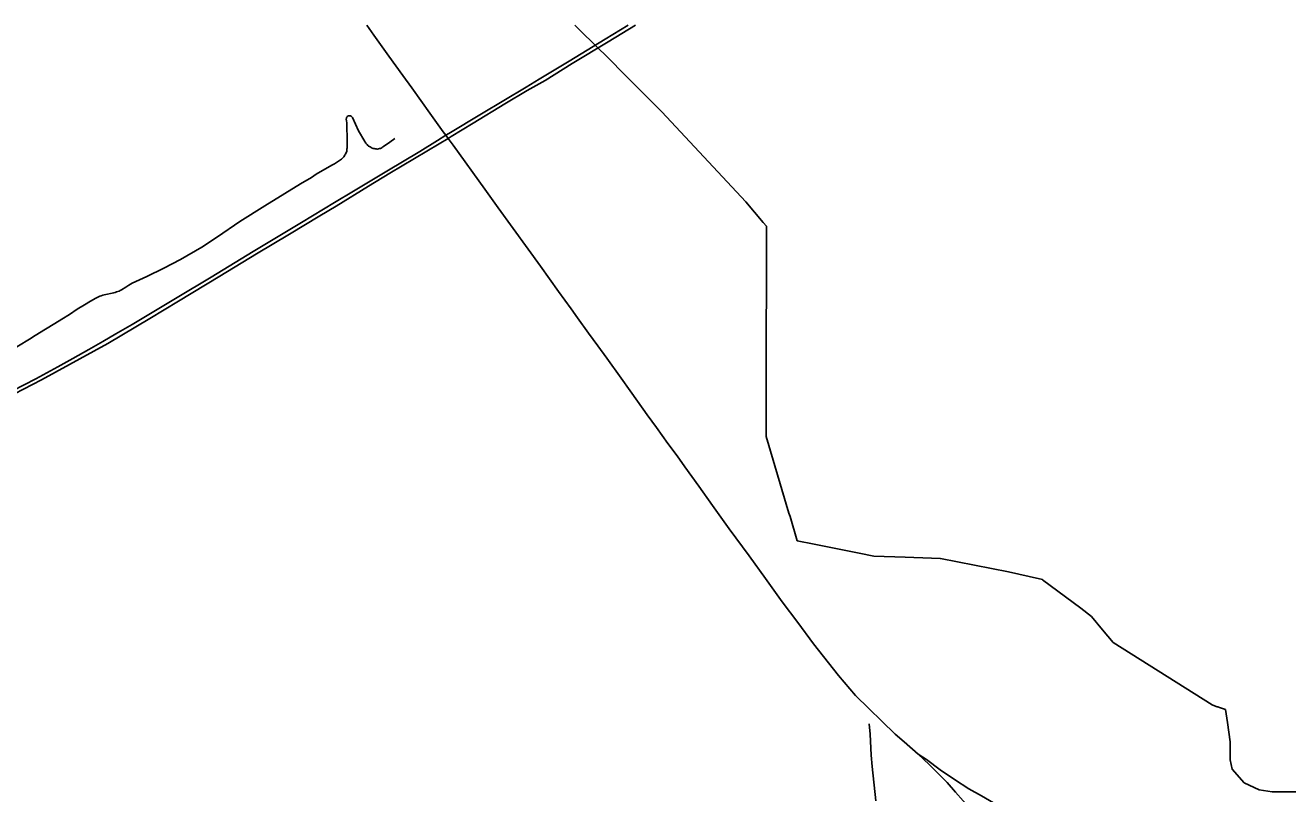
# Model space of a CAD drawing. Extents: x -2233 to 187241, y 4582 to 150524.
# Drawn here: x 91854 to 96173, y 60393 to 63022 of the extents above; entities that cross this region are included whole.
import ezdxf

# ---------------------------------------------------------------- set-up
doc = ezdxf.new("R2010")
doc.units = 0
for name, color, linetype in [('DV_X_Corp_Line', 7, 'Continuous'), ('GE_X_CL_2000', 7, 'Continuous'), ('RD_X_RR_1', 7, 'Continuous')]:
    doc.layers.add(name, color=color, linetype=linetype)

msp = doc.modelspace()

# ---------------------------------------------------------------- linework, layer by layer
at = {"layer": 'DV_X_Corp_Line'}
for p, q in [((93734.3, 63021.6), (93753.2, 63003.1)), ((93734.3, 63021.6), (93753.2, 63003.1)), ((93753.2, 63003.1), (93734.3, 63021.6)), ((93753.2, 63003.1), (93734.3, 63021.6)), ((93753.2, 63003.1), (93852.7, 62905.4)), ((93753.2, 63003.1), (93852.7, 62905.4)), ((93852.7, 62905.4), (93753.2, 63003.1)), ((93852.7, 62905.4), (93753.2, 63003.1)), ((93852.7, 62905.4), (93900.8, 62856.8)), ((93852.7, 62905.4), (93900.8, 62856.8)), ((93900.8, 62856.8), (93852.7, 62905.4)), ((93900.8, 62856.8), (93852.7, 62905.4)), ((93900.8, 62856.8), (94031.3, 62725)), ((93900.8, 62856.8), (94031.3, 62725)), ((94031.3, 62725), (93900.8, 62856.8)), ((94031.3, 62725), (93900.8, 62856.8)), ((94031.3, 62725), (94318.7, 62417.4)), ((94031.3, 62725), (94318.7, 62417.4)), ((94318.7, 62417.4), (94031.3, 62725)), ((94318.7, 62417.4), (94031.3, 62725)), ((94318.7, 62417.4), (94378.4, 62347.3)), ((94318.7, 62417.4), (94378.4, 62347.3)), ((94378.4, 62347.3), (94318.7, 62417.4)), ((94378.4, 62347.3), (94318.7, 62417.4)), ((94378.4, 62347.3), (94389.3, 62334.4)), ((94378.4, 62347.3), (94389.3, 62334.4)), ((94389.3, 62334.4), (94378.4, 62347.3)), ((94389.3, 62334.4), (94378.4, 62347.3)), ((94389.3, 62334.4), (94388.4, 61767.8)), ((94389.3, 62334.4), (94388.4, 61767.8)), ((94388.4, 61767.8), (94389.3, 62334.4)), ((94388.4, 61767.8), (94389.3, 62334.4)), ((94388.4, 61767.8), (94388.1, 61614.4)), ((94388.4, 61767.8), (94388.1, 61614.4)), ((94388.1, 61614.4), (94388.4, 61767.8)), ((94388.1, 61614.4), (94388.4, 61767.8)), ((94388.1, 61614.4), (94466.6, 61352.9)), ((94388.1, 61614.4), (94466.6, 61352.9)), ((94466.6, 61352.9), (94388.1, 61614.4)), ((94466.6, 61352.9), (94388.1, 61614.4)), ((94466.6, 61352.9), (94470.2, 61341.1)), ((94466.6, 61352.9), (94470.2, 61341.1)), ((94470.2, 61341.1), (94466.6, 61352.9)), ((94470.2, 61341.1), (94466.6, 61352.9)), ((94470.2, 61341.1), (94495.1, 61258.2)), ((94470.2, 61341.1), (94495.1, 61258.2)), ((94495.1, 61258.2), (94470.2, 61341.1)), ((94495.1, 61258.2), (94470.2, 61341.1)), ((94495.1, 61258.2), (94553.3, 61246.6)), ((94495.1, 61258.2), (94553.3, 61246.6)), ((94553.3, 61246.6), (94495.1, 61258.2)), ((94553.3, 61246.6), (94495.1, 61258.2)), ((94553.3, 61246.6), (94707.1, 61215.9)), ((94553.3, 61246.6), (94707.1, 61215.9)), ((94707.1, 61215.9), (94553.3, 61246.6)), ((94707.1, 61215.9), (94553.3, 61246.6)), ((94707.1, 61215.9), (94756.7, 61206)), ((94707.1, 61215.9), (94756.7, 61206)), ((94756.7, 61206), (94707.1, 61215.9)), ((94756.7, 61206), (94707.1, 61215.9)), ((94756.7, 61206), (94864.4, 61201.9)), ((94756.7, 61206), (94864.4, 61201.9)), ((94864.4, 61201.9), (94756.7, 61206)), ((94864.4, 61201.9), (94756.7, 61206)), ((94864.4, 61201.9), (94954.4, 61198.5)), ((94864.4, 61201.9), (94954.4, 61198.5)), ((94954.4, 61198.5), (94864.4, 61201.9)), ((94954.4, 61198.5), (94864.4, 61201.9)), ((94954.4, 61198.5), (94983.7, 61197.4)), ((94954.4, 61198.5), (94983.7, 61197.4)), ((94983.7, 61197.4), (94954.4, 61198.5)), ((94983.7, 61197.4), (94954.4, 61198.5)), ((94983.7, 61197.4), (94985.4, 61197.3)), ((94983.7, 61197.4), (94985.4, 61197.3)), ((94985.4, 61197.3), (94983.7, 61197.4)), ((94985.4, 61197.3), (94983.7, 61197.4)), ((94985.4, 61197.3), (95218.2, 61152)), ((94985.4, 61197.3), (95218.2, 61152)), ((95218.2, 61152), (94985.4, 61197.3)), ((95218.2, 61152), (94985.4, 61197.3)), ((95218.2, 61152), (95288.1, 61135.9)), ((95218.2, 61152), (95288.1, 61135.9)), ((95288.1, 61135.9), (95218.2, 61152)), ((95288.1, 61135.9), (95218.2, 61152)), ((95288.1, 61135.9), (95333.6, 61125.4)), ((95288.1, 61135.9), (95333.6, 61125.4)), ((95333.6, 61125.4), (95288.1, 61135.9)), ((95333.6, 61125.4), (95288.1, 61135.9)), ((95333.6, 61125.4), (95334.3, 61124.9)), ((95333.6, 61125.4), (95334.3, 61124.9)), ((95334.3, 61124.9), (95333.6, 61125.4)), ((95334.3, 61124.9), (95333.6, 61125.4)), ((95334.3, 61124.9), (95464.6, 61027.2)), ((95334.3, 61124.9), (95464.6, 61027.2)), ((95464.6, 61027.2), (95334.3, 61124.9)), ((95464.6, 61027.2), (95334.3, 61124.9)), ((95464.6, 61027.2), (95501.4, 60999.6)), ((95464.6, 61027.2), (95501.4, 60999.6)), ((95501.4, 60999.6), (95464.6, 61027.2)), ((95501.4, 60999.6), (95464.6, 61027.2)), ((95501.4, 60999.6), (95539.8, 60953)), ((95501.4, 60999.6), (95539.8, 60953)), ((95539.8, 60953), (95501.4, 60999.6)), ((95539.8, 60953), (95501.4, 60999.6)), ((95539.8, 60953), (95575.3, 60909.9)), ((95539.8, 60953), (95575.3, 60909.9)), ((95575.3, 60909.9), (95539.8, 60953)), ((95575.3, 60909.9), (95539.8, 60953)), ((95575.3, 60909.9), (95914.5, 60696.5)), ((95575.3, 60909.9), (95914.5, 60696.5)), ((95914.5, 60696.5), (95575.3, 60909.9)), ((95914.5, 60696.5), (95575.3, 60909.9)), ((95914.5, 60696.5), (95928.7, 60691.6)), ((95914.5, 60696.5), (95928.7, 60691.6)), ((95928.7, 60691.6), (95914.5, 60696.5)), ((95928.7, 60691.6), (95914.5, 60696.5)), ((95928.7, 60691.6), (95931.4, 60690.6)), ((95928.7, 60691.6), (95931.4, 60690.6)), ((95931.4, 60690.6), (95928.7, 60691.6)), ((95931.4, 60690.6), (95928.7, 60691.6)), ((95931.4, 60690.6), (95934.4, 60689.6)), ((95931.4, 60690.6), (95934.4, 60689.6)), ((95934.4, 60689.6), (95931.4, 60690.6)), ((95934.4, 60689.6), (95931.4, 60690.6)), ((95934.4, 60689.6), (95939.7, 60687.7)), ((95934.4, 60689.6), (95939.7, 60687.7)), ((95939.7, 60687.7), (95934.4, 60689.6)), ((95939.7, 60687.7), (95934.4, 60689.6)), ((95939.7, 60687.7), (95960, 60680.6)), ((95939.7, 60687.7), (95960, 60680.6)), ((95960, 60680.6), (95939.7, 60687.7)), ((95960, 60680.6), (95939.7, 60687.7)), ((95960, 60680.6), (95967.3, 60636.8)), ((95960, 60680.6), (95967.3, 60636.8)), ((95967.3, 60636.8), (95960, 60680.6)), ((95967.3, 60636.8), (95960, 60680.6)), ((95967.3, 60636.8), (95976, 60570)), ((95967.3, 60636.8), (95976, 60570)), ((95976, 60570), (95967.3, 60636.8)), ((95976, 60570), (95967.3, 60636.8)), ((95976, 60570), (95976, 60509)), ((95976, 60570), (95976, 60509)), ((95976, 60509), (95976, 60570)), ((95976, 60509), (95976, 60570)), ((95976, 60509), (95983.2, 60477)), ((95976, 60509), (95983.2, 60477)), ((95983.2, 60477), (95976, 60509)), ((95983.2, 60477), (95976, 60509)), ((95983.2, 60477), (96023.9, 60430.5)), ((95983.2, 60477), (96023.9, 60430.5)), ((96023.9, 60430.5), (95983.2, 60477)), ((96023.9, 60430.5), (95983.2, 60477)), ((96023.9, 60430.5), (96074.8, 60406.6)), ((96023.9, 60430.5), (96074.8, 60406.6)), ((96074.8, 60406.6), (96023.9, 60430.5)), ((96074.8, 60406.6), (96023.9, 60430.5)), ((96074.8, 60406.6), (96119.8, 60399.3)), ((96074.8, 60406.6), (96119.8, 60399.3)), ((96119.8, 60399.3), (96074.8, 60406.6)), ((96119.8, 60399.3), (96074.8, 60406.6)), ((96119.8, 60399.3), (96249.8, 60399.3)), ((96119.8, 60399.3), (96249.8, 60399.3)), ((96249.8, 60399.3), (96119.8, 60399.3)), ((96249.8, 60399.3), (96119.8, 60399.3))]:
    msp.add_line(p, q, dxfattribs=at)
at = {"layer": 'GE_X_CL_2000'}
for points in [[(93118.4, 62633.9), (93101.3, 62622.1), (93089.1, 62613.7), (93076.9, 62605.2), (93074.5, 62603.3), (93071.6, 62601.4), (93068.8, 62600.4), (93065.4, 62599.5), (93062, 62598.5), (93058.2, 62597.6), (93054.3, 62598.5), (93050.5, 62598.5), (93047.1, 62599.5), (93043.8, 62600.4), (93040.9, 62601.4), (93037.5, 62603.3), (93034.1, 62605.2), (93031.3, 62606.7), (93028.4, 62608.6), (93026, 62610.5), (93023.1, 62613.4), (93020.7, 62615.8), (93018.8, 62618.7), (93016.3, 62621.6), (93014.9, 62624.5), (92993.3, 62661), (92973.1, 62705.7), (92972.1, 62707.7), (92970.2, 62709.6), (92969.2, 62710.5), (92968.3, 62710.5), (92965.9, 62712), (92963.5, 62712), (92962.5, 62712), (92961.1, 62712), (92959.1, 62711.5), (92956.7, 62710.5), (92954.8, 62708.6), (92954.3, 62707.7), (92952.9, 62705.7), (92952.4, 62702.9), (92951.9, 62701.9), (92951.9, 62700.4), (92952.9, 62694.7), (92953.4, 62687.5), (92953.8, 62680.3), (92953.8, 62673), (92954.3, 62665.3), (92954.3, 62658.1), (92954.8, 62650.9), (92954.8, 62644.2), (92954.8, 62605.2), (92954.8, 62601.4), (92954.3, 62598.5), (92953.8, 62594.2), (92953.4, 62591.3), (92952.4, 62587.5), (92951, 62584.1), (92949.5, 62581.2), (92947.6, 62578.3), (92945.7, 62575), (92943.8, 62572.1), (92941.3, 62569.2), (92938.9, 62566.8), (92936.1, 62563.9), (92911.5, 62548), (92905.3, 62544.7), (92870.7, 62524.5), (92849.5, 62512.5), (92833.2, 62501.4), (92795.7, 62478.8), (92741.3, 62446.6), (92673.5, 62404.3), (92588, 62350.4), (92511.5, 62298), (92457.7, 62262.4), (92385.1, 62220.6), (92327.4, 62190.3), (92269.7, 62162), (92219.2, 62138.9), (92208.1, 62132.6), (92197.6, 62125.9), (92183.1, 62116.8), (92178.8, 62114.4), (92174.5, 62112.4), (92170.2, 62110.5), (92165.8, 62109.6), (92161.5, 62107.6), (92156.7, 62106.7), (92123.5, 62099.5), (92118.7, 62098.5), (92113.9, 62096.6), (92109.1, 62095.1), (92104.3, 62093.2), (92100, 62090.3), (92095.6, 62088.4), (92077.4, 62077.3), (92056.2, 62065.8), (92031.7, 62049.9), (92004.8, 62032.6), (91978.3, 62016.3), (91955.2, 62001.4), (91923, 61982.1), (91887.9, 61960.5), (91867.7, 61947.5), (91792.7, 61901.9)], [(94740.9, 60632.5), (94744.3, 60597), (94748.2, 60524.8), (94751.1, 60486.6), (94763.7, 60369)]]:
    msp.add_lwpolyline(points, dxfattribs=at)
at = {"layer": 'RD_X_RR_1'}
for points in [[(92911.2, 62415.3), (92977.1, 62454.6), (93090.2, 62522.7), (93204.1, 62590.3), (93264.2, 62627.5), (93292.7, 62645.2), (93302.6, 62651.4), (93414.5, 62718.5), (93567.5, 62810.4), (93611.7, 62836.8), (93715, 62899.2), (93838.1, 62974.3), (93916.6, 63021.6)], [(92917.7, 62402.9), (93028.4, 62471.2), (93101.3, 62515.2), (93269.3, 62616.1), (93300.4, 62634.7), (93311.4, 62641.3), (93386, 62687), (93494.8, 62752.7), (93571.3, 62798.6), (93632, 62832.2), (93724.9, 62891), (93848.4, 62965.1), (93941.6, 63021.6)], [(93283.9, 62657.3), (93238, 62721.3), (93176.3, 62807.2), (93145.3, 62849.7), (93097.9, 62915.5), (93046, 62987.7), (93021.8, 63021.6)], [(93317.6, 62611.1), (93300.4, 62634.7), (93292.7, 62645.2), (93283.9, 62657.3)], [(94908.3, 60528.3), (94860.5, 60570.4), (94829.5, 60597.1), (94694.3, 60728.6), (94635.9, 60797.1), (94550.3, 60905.6), (94496.7, 60978.4), (94443.6, 61049.8), (94386.1, 61129.4), (94330.4, 61206.9), (94262.5, 61299.5), (94205.3, 61378.4), (94157.7, 61445.2), (94109.9, 61511.3), (94083.8, 61548.5), (94052.2, 61591.2), (94013.6, 61646.1), (93981.4, 61689.3), (93948.5, 61735.2), (93923.2, 61771.3), (93892.3, 61814.4), (93843.1, 61882.4), (93812.7, 61925), (93781.2, 61968), (93742.9, 62021), (93721.6, 62051.2), (93678.3, 62110.7), (93647.2, 62154.3), (93616.2, 62197.9), (93574.2, 62255.9), (93523.3, 62326.4), (93471.7, 62397.3), (93426.3, 62460.5), (93317.6, 62611.1)], [(90140.8, 61069.7), (90236, 61101.3), (90339.7, 61136.1), (90460.7, 61178), (90613.8, 61234.3), (90738, 61283.3), (90862.2, 61332.4), (91052.9, 61407.6), (91273.3, 61499.7), (91492.7, 61599.1), (91693.1, 61696.5), (91908.8, 61808.2), (92135.7, 61933.2), (92279.5, 62018.6), (92378.2, 62077.9), (92519.6, 62163.4), (92645.3, 62239.4), (92758, 62306.5), (92861.1, 62370), (92917.7, 62402.9)], [(91809.8, 61771), (91889.5, 61812.6), (91964.6, 61853.5), (92016, 61881.9), (92070.8, 61912.4), (92119.6, 61940.1), (92163.7, 61965.6), (92219.7, 61997.8), (92271.2, 62029.3), (92373.1, 62090.1), (92489.5, 62159.4), (92633.1, 62247.6), (92798.7, 62346.5), (92911.2, 62415.3)], [(94908.3, 60528.3), (94945.9, 60492.8), (94974.4, 60464.6), (95007.4, 60430.9), (95036.2, 60398.3), (95062.8, 60368.7), (95094.4, 60333.2)], [(94908.3, 60528.3), (94936.9, 60509.5), (94984.4, 60474.4), (95032.9, 60441.4), (95081.8, 60410.2), (95124.9, 60385.2), (95180.4, 60354.2), (95232.2, 60327.3), (95259, 60314.4), (95292.4, 60298.3)]]:
    msp.add_lwpolyline(points, dxfattribs=at)

doc.saveas('drawing.dxf')
